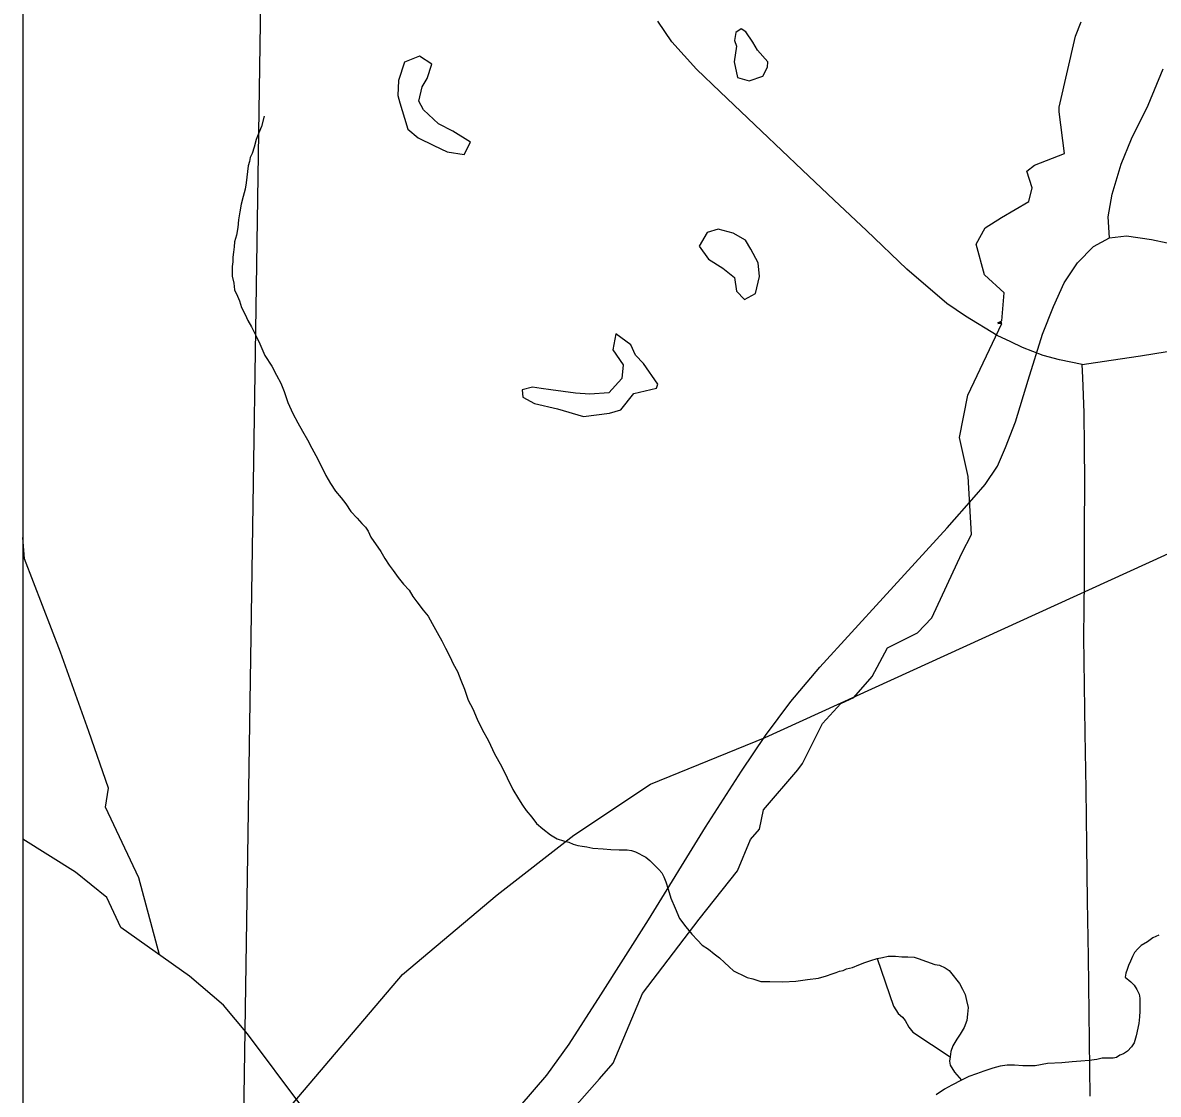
# Model space of a CAD drawing. Extents: x -6.1 to 38, y -7.7 to 22.
# Drawn here: x 2.1 to 2.73, y 15.183 to 15.778 of the extents above; entities that cross this region are included whole.
import ezdxf

# ---------------------------------------------------------------- set-up
doc = ezdxf.new("R2010")
doc.units = 0
for name, color, linetype in [('GM_X_Corporation', 7, 'Continuous'), ('GM_X_County_Road', 7, 'Continuous'), ('GM_X_Major_River', 7, 'Continuous'), ('GM_X_Minor_Lake', 7, 'Continuous'), ('GM_X_Minor_River', 7, 'Continuous'), ('GM_X_Rail_Line', 7, 'Continuous'), ('GM_X_Township_Road', 7, 'Continuous'), ('SH_Data', 7, 'Continuous')]:
    doc.layers.add(name, color=color, linetype=linetype)

msp = doc.modelspace()

# ---------------------------------------------------------------- linework, layer by layer
at = {"layer": 'GM_X_Corporation'}
for points in [[(2.1, 20.09414), (2.1, 15.06368), (2.27273, 15.0594), (2.84159, 15.04746)], [(2.1, 19.36551), (2.1, 14.52316), (2.69973, 14.52546), (2.99532, 14.5306)]]:
    msp.add_lwpolyline(points, dxfattribs=at)
for points in [[(2.1, 16.07221), (2.1, 15.06405), (2.18735, 15.06192), (2.22108, 15.06099), (2.23638, 16.06946)], [(2.23638, 16.06946), (3.24267, 16.03673), (3.24072, 15.94663), (3.23485, 15.60898), (3.22944, 15.30622), (3.22502, 15.03923), (2.22108, 15.06099)]]:
    msp.add_lwpolyline(points, close=True, dxfattribs=at)
at = {"layer": 'GM_X_County_Road'}
msp.add_lwpolyline([(2.36821, 15.16764), (2.39103, 15.19408), (2.4034, 15.21135), (2.42088, 15.23865), (2.44732, 15.28023), (2.4791, 15.33162), (2.49893, 15.36276), (2.51237, 15.38259), (2.52644, 15.40136), (2.54244, 15.42055), (2.57762, 15.45893), (2.61323, 15.49775), (2.62816, 15.51481), (2.63435, 15.52184), (2.64117, 15.53208), (2.64565, 15.54232), (2.65119, 15.5566), (2.65823, 15.57985), (2.66612, 15.60522), (2.6723, 15.62058), (2.67806, 15.6338), (2.68552, 15.64489), (2.69448, 15.65385), (2.70323, 15.65875), (2.71282, 15.65982), (2.72668, 15.6579), (2.74396, 15.65406)], dxfattribs=at)
at = {"layer": 'GM_X_Major_River'}
msp.add_lwpolyline([(2.73076, 15.27186), (2.72735, 15.2703), (2.72434, 15.26799), (2.72094, 15.26606), (2.71906, 15.26414), (2.71718, 15.26222), (2.71607, 15.25992), (2.71496, 15.25725), (2.71385, 15.25496), (2.71311, 15.25267), (2.71238, 15.25076), (2.71202, 15.24848), (2.71509, 15.24585), (2.71702, 15.24397), (2.71856, 15.2417), (2.71973, 15.23905), (2.72014, 15.23677), (2.72018, 15.23373), (2.72022, 15.22955), (2.71988, 15.2265), (2.71954, 15.2227), (2.7181, 15.21584), (2.717, 15.21203), (2.71551, 15.20973), (2.71326, 15.20743), (2.71099, 15.20588), (2.7091, 15.20511), (2.70722, 15.20395), (2.70532, 15.20355), (2.70342, 15.20353), (2.70152, 15.20351), (2.69924, 15.20349), (2.6962, 15.2027), (2.69203, 15.20228), (2.68747, 15.20185), (2.68253, 15.20142), (2.67684, 15.20098), (2.66886, 15.20052), (2.66203, 15.19931), (2.65519, 15.19925), (2.65062, 15.19958), (2.64644, 15.19954), (2.64265, 15.19912), (2.63848, 15.19794), (2.63355, 15.19637), (2.62939, 15.19481), (2.62523, 15.19325), (2.62107, 15.1913), (2.61578, 15.18859), (2.61162, 15.18627), (2.6071, 15.18318)], dxfattribs=at)
at = {"layer": 'GM_X_Minor_Lake'}
for p, q in [((2.51354, 15.7564), (2.50789, 15.76287)), ((2.30943, 15.73364), (2.31191, 15.72517)), ((2.50832, 15.64495), (2.50419, 15.65254)), ((2.40679, 15.57246), (2.39318, 15.5744))]:
    msp.add_line(p, q, dxfattribs=at)
for points in [[(2.50789, 15.76287), (2.50525, 15.76742), (2.50148, 15.77313), (2.49884, 15.77465), (2.49581, 15.77276), (2.49504, 15.76822), (2.49617, 15.76518), (2.49501, 15.75646), (2.49688, 15.74774), (2.5033, 15.74582), (2.51087, 15.74845), (2.51353, 15.75337), (2.51354, 15.7564)], [(2.31191, 15.72517), (2.31379, 15.7191), (2.31945, 15.71416), (2.32813, 15.70996), (2.33568, 15.70652), (2.34514, 15.70498), (2.34856, 15.71179), (2.33874, 15.71789), (2.33081, 15.72208), (2.32251, 15.72969), (2.31988, 15.73463), (2.32179, 15.74259), (2.32445, 15.74713), (2.32712, 15.75508), (2.32032, 15.75965), (2.312, 15.75627), (2.30857, 15.74604), (2.30817, 15.7377), (2.30943, 15.73364)], [(2.50419, 15.65254), (2.50118, 15.65748), (2.49438, 15.66129), (2.48607, 15.66359), (2.48001, 15.66172), (2.47545, 15.65415), (2.48073, 15.64693), (2.48865, 15.64198), (2.49507, 15.63665), (2.49618, 15.62906), (2.50071, 15.6245), (2.50677, 15.62789), (2.50906, 15.63736), (2.50832, 15.64495)], [(2.39318, 15.5744), (2.38789, 15.57517), (2.38298, 15.57595), (2.3773, 15.57445), (2.37767, 15.57028), (2.38409, 15.56684), (2.39694, 15.56377), (2.41129, 15.55956), (2.42567, 15.56141), (2.4321, 15.56328), (2.43931, 15.57236), (2.4518, 15.57535), (2.45256, 15.57763), (2.44465, 15.58903), (2.44012, 15.59359), (2.43749, 15.59929), (2.42919, 15.60538), (2.42765, 15.59666), (2.4333, 15.5883), (2.43253, 15.58072), (2.42532, 15.57278), (2.41473, 15.57206), (2.40679, 15.57246)]]:
    msp.add_lwpolyline(points, dxfattribs=at)
at = {"layer": 'GM_X_Minor_River'}
for points in [[(2.39397, 15.16226), (2.42014, 15.19213), (2.42773, 15.20083), (2.44409, 15.23945), (2.47559, 15.28068), (2.49683, 15.30753), (2.50407, 15.32495), (2.509, 15.33063), (2.51129, 15.34123), (2.53026, 15.36355), (2.53292, 15.36695), (2.54394, 15.38929), (2.55418, 15.40025), (2.56137, 15.40364), (2.57161, 15.41536), (2.57997, 15.43126), (2.59664, 15.43955), (2.6046, 15.44787), (2.62133, 15.48384), (2.62665, 15.49406), (2.62485, 15.52629), (2.61999, 15.54792), (2.62459, 15.57142), (2.64361, 15.61117), (2.64134, 15.61117), (2.64361, 15.61155), (2.64134, 15.61156), (2.64361, 15.61269), (2.64479, 15.62823), (2.63385, 15.63812), (2.62936, 15.6552), (2.6343, 15.66428), (2.64339, 15.66994), (2.65854, 15.67899), (2.66045, 15.68657), (2.65745, 15.69568), (2.66161, 15.69908), (2.67827, 15.70548), (2.67531, 15.72861), (2.67532, 15.73127), (2.6845, 15.77067), (2.68754, 15.77863)], [(2.23395, 15.7262), (2.2325, 15.72048), (2.23102, 15.71704), (2.22954, 15.71323), (2.22845, 15.70904), (2.22735, 15.7056), (2.22624, 15.70331), (2.22589, 15.70103), (2.22515, 15.69874), (2.22412, 15.68922), (2.2234, 15.68579), (2.22231, 15.6816), (2.22122, 15.67741), (2.2205, 15.67322), (2.2198, 15.66865), (2.21947, 15.66446), (2.21875, 15.66027), (2.21766, 15.65646), (2.21731, 15.65379), (2.21696, 15.65075), (2.21661, 15.64808), (2.21665, 15.64542), (2.2163, 15.64276), (2.21632, 15.64086), (2.21636, 15.63744), (2.21716, 15.63364), (2.21759, 15.62984), (2.21915, 15.62644), (2.22032, 15.62379), (2.2215, 15.62), (2.22345, 15.61622), (2.22501, 15.61281), (2.22695, 15.60941), (2.22928, 15.60487), (2.23162, 15.59995), (2.23435, 15.59351), (2.23822, 15.58747), (2.24094, 15.58255), (2.24328, 15.57801), (2.24523, 15.57347), (2.2472, 15.5674), (2.24993, 15.56135), (2.25266, 15.55605), (2.25537, 15.55152), (2.25809, 15.5466), (2.26042, 15.54206), (2.26275, 15.5379), (2.26586, 15.53185), (2.2682, 15.52693), (2.27091, 15.5224), (2.27362, 15.51824), (2.27671, 15.51447), (2.27941, 15.51108), (2.28212, 15.50692), (2.28558, 15.50315), (2.28828, 15.50014), (2.2902, 15.49826), (2.29175, 15.49599), (2.29331, 15.49258), (2.29872, 15.48465), (2.30104, 15.48087), (2.30337, 15.4771), (2.30568, 15.47408), (2.30839, 15.4703), (2.31147, 15.46653), (2.31456, 15.46314), (2.3165, 15.45974), (2.31881, 15.45672), (2.32229, 15.45219), (2.32499, 15.4488), (2.32732, 15.44464), (2.33003, 15.43972), (2.33275, 15.43519), (2.3347, 15.43102), (2.33703, 15.42648), (2.33898, 15.42232), (2.34131, 15.41816), (2.34327, 15.41324), (2.34522, 15.40832), (2.34719, 15.40225), (2.34991, 15.39734), (2.35226, 15.39166), (2.35499, 15.38598), (2.35848, 15.37955), (2.36199, 15.37236), (2.36587, 15.36556), (2.36898, 15.35912), (2.3721, 15.35269), (2.3752, 15.3474), (2.37752, 15.344), (2.37946, 15.34098), (2.38254, 15.33721), (2.38524, 15.33381), (2.3887, 15.33081), (2.39292, 15.32743), (2.39675, 15.32518), (2.40018, 15.32408), (2.40323, 15.32335)], [(2.17598, 15.26079), (2.16445, 15.30364), (2.14603, 15.34275), (2.14757, 15.35336), (2.13669, 15.38487), (2.12093, 15.4289), (2.10102, 15.48053), (2.1, 15.49252)], [(2.30271, 15.05805), (2.29241, 15.07537), (2.27506, 15.09325), (2.26829, 15.10881), (2.2627, 15.13575), (2.25486, 15.17672), (2.22472, 15.21701), (2.21153, 15.23297), (2.19267, 15.24896), (2.15455, 15.276), (2.14665, 15.2927), (2.1293, 15.30679), (2.1, 15.32499)], [(2.40323, 15.32335), (2.40552, 15.32223), (2.40819, 15.3215), (2.41048, 15.32114), (2.41314, 15.32079), (2.41657, 15.32006), (2.42228, 15.31973), (2.42647, 15.3194), (2.43103, 15.31906), (2.43559, 15.31911), (2.43788, 15.31875), (2.44017, 15.31801), (2.4459, 15.31503), (2.44821, 15.31315), (2.45051, 15.31089), (2.45321, 15.30826), (2.45475, 15.30637), (2.45592, 15.3041), (2.45708, 15.30145), (2.45828, 15.29728), (2.45985, 15.29235), (2.4622, 15.28667), (2.46454, 15.281), (2.46802, 15.27647), (2.47149, 15.27232), (2.47457, 15.26893), (2.47726, 15.26629), (2.48071, 15.26405), (2.48378, 15.26142), (2.48685, 15.25917), (2.48954, 15.25653), (2.49223, 15.25427), (2.49453, 15.25202), (2.49683, 15.2509), (2.49912, 15.24978), (2.50218, 15.24829), (2.50523, 15.24756), (2.50752, 15.24682), (2.50981, 15.24609), (2.51475, 15.24614), (2.52198, 15.24583), (2.52919, 15.24628), (2.53565, 15.2471), (2.54172, 15.24793), (2.54627, 15.24911), (2.54929, 15.25028), (2.55157, 15.25106), (2.55346, 15.25184), (2.55536, 15.25224), (2.55725, 15.25302), (2.56066, 15.25382), (2.56406, 15.25537), (2.56747, 15.25654), (2.57088, 15.25772), (2.57429, 15.25889), (2.57732, 15.2593), (2.58036, 15.26009), (2.58454, 15.26014), (2.58796, 15.25979), (2.59138, 15.25982), (2.59481, 15.25948), (2.5971, 15.25874), (2.60626, 15.25541), (2.60892, 15.25506), (2.61198, 15.25357), (2.61428, 15.25207), (2.61659, 15.24943), (2.61852, 15.24679), (2.62007, 15.2449), (2.62162, 15.24187), (2.62318, 15.23885), (2.62398, 15.23544), (2.62478, 15.23164), (2.62444, 15.22784), (2.6241, 15.22441), (2.62263, 15.22059), (2.62039, 15.21677), (2.61852, 15.21409), (2.61629, 15.21027), (2.61518, 15.20721), (2.61484, 15.20417), (2.61448, 15.20188), (2.61489, 15.19961), (2.61721, 15.19583), (2.62107, 15.1913)], [(2.57429, 15.25889), (2.58334, 15.23237), (2.58604, 15.22822), (2.58835, 15.22634), (2.58989, 15.22445), (2.59183, 15.22067), (2.59415, 15.21803), (2.61484, 15.20417)]]:
    msp.add_lwpolyline(points, dxfattribs=at)
at = {"layer": 'GM_X_Rail_Line'}
msp.add_lwpolyline([(2.1, 15.0018), (2.10242, 15.00488), (2.31089, 15.25002), (2.36345, 15.29416), (2.40596, 15.32721), (2.44847, 15.35554), (2.51223, 15.38149), (3.06782, 15.63481)], dxfattribs=at)
at = {"layer": 'GM_X_Township_Road'}
for points in [[(2.68803, 15.58849), (2.67551, 15.59102), (2.66654, 15.59354), (2.65497, 15.59781), (2.64852, 15.60094), (2.64094, 15.60451), (2.62336, 15.61531), (2.61299, 15.62236), (2.59088, 15.64135), (2.56834, 15.66273), (2.55053, 15.67964), (2.53271, 15.69655), (2.51017, 15.71793), (2.49862, 15.72887), (2.48708, 15.73982), (2.47394, 15.75236), (2.46035, 15.76752), (2.45252, 15.77892)], [(2.70323, 15.65875), (2.70264, 15.67031), (2.70472, 15.68306), (2.7098, 15.69955), (2.71559, 15.71377), (2.72476, 15.73232), (2.73308, 15.75258)], [(2.68803, 15.58849), (2.70424, 15.59089), (2.72045, 15.59328), (2.74894, 15.59784)], [(2.69249, 15.18247), (2.6924, 15.19753), (2.69197, 15.2286), (2.69155, 15.25966), (2.69112, 15.29073), (2.69069, 15.3218), (2.69026, 15.35287), (2.68983, 15.38394), (2.68946, 15.41055), (2.6891, 15.43716), (2.68923, 15.45296), (2.68936, 15.46876), (2.68945, 15.49623), (2.68953, 15.52371), (2.6894, 15.54269), (2.68927, 15.56167), (2.68849, 15.58126), (2.68803, 15.58849)]]:
    msp.add_lwpolyline(points, dxfattribs=at)
at = {"layer": 'SH_Data'}
msp.add_line((2.1, 20.9), (2.1, 14.1), dxfattribs=at)

doc.saveas('drawing.dxf')
